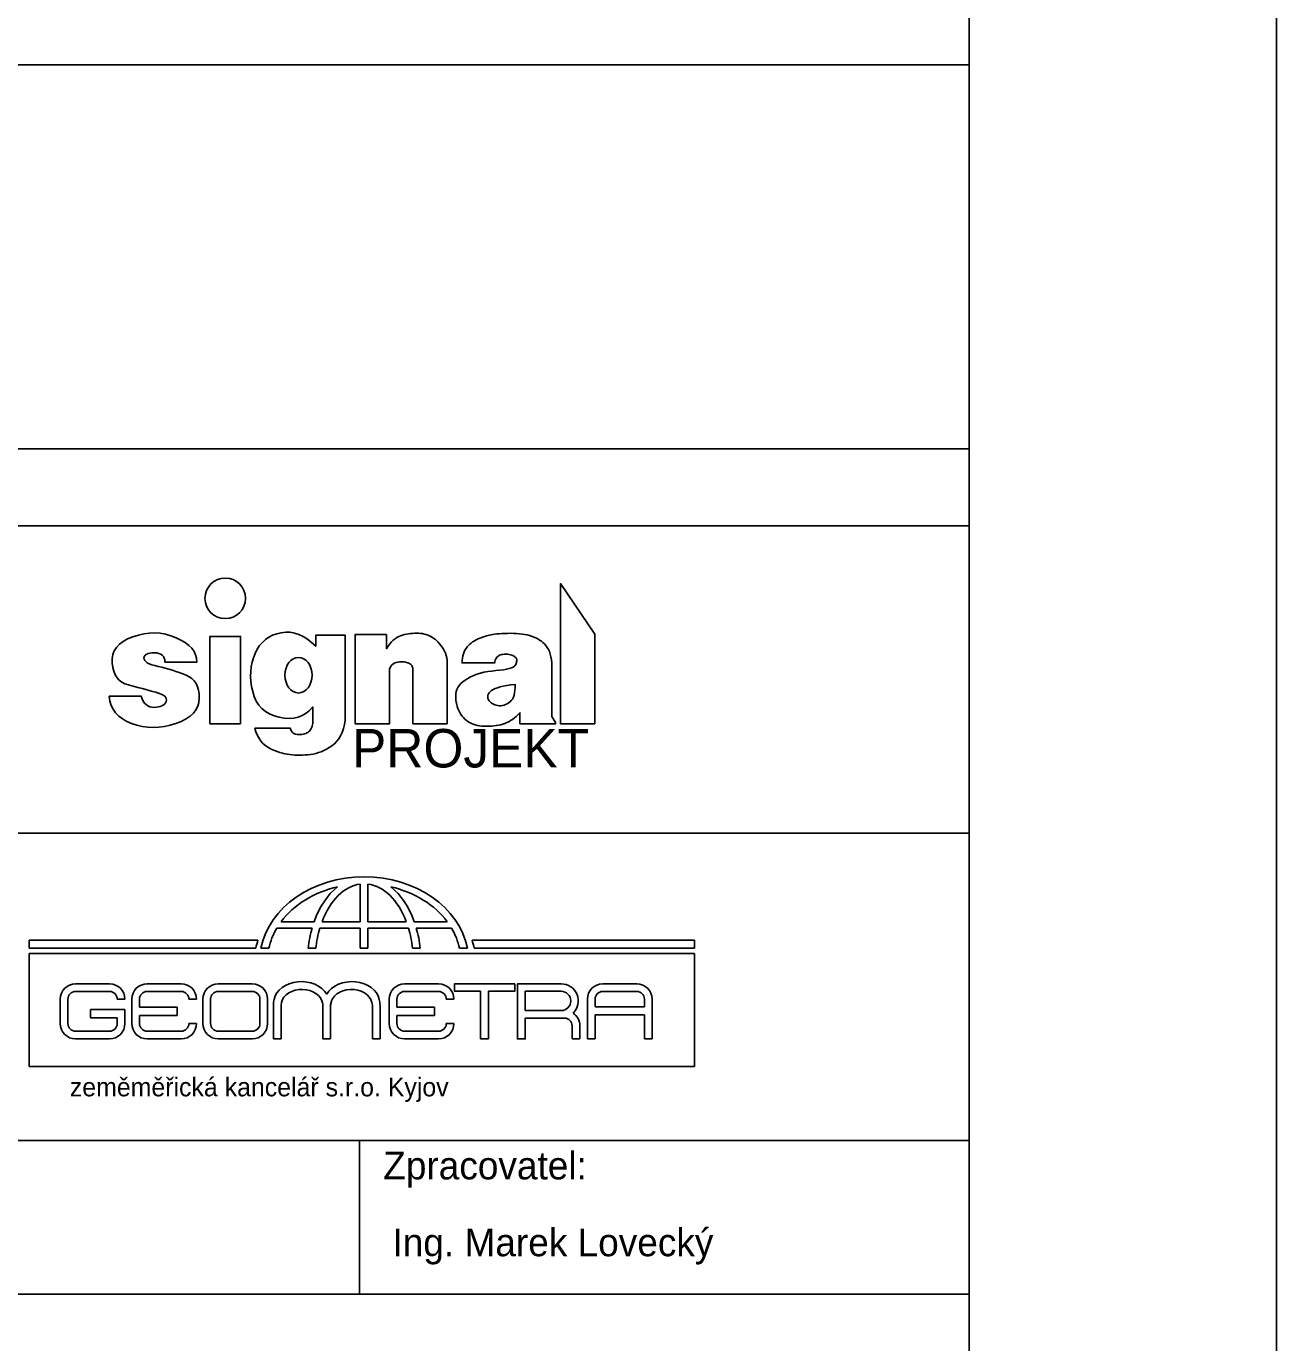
# Model space of a CAD drawing. Extents: x 1391 to 5528, y -6194 to 565.
# Drawn here: x 4054.2 to 4135.6, y -3699.7 to -3614 of the extents above; entities that cross this region are included whole.
import ezdxf

# ---------------------------------------------------------------- set-up
doc = ezdxf.new("R2010")
doc.units = 0
for name, color, linetype in [('Default', 7, 'Continuous'), ('Vrstva 1', 7, 'Continuous'), ('Vrstva 11', 7, 'Continuous'), ('Vrstva 17', 7, 'Continuous'), ('Vrstva 5', 7, 'Continuous'), ('Vrstva 6', 7, 'Continuous')]:
    doc.layers.add(name, color=color, linetype=linetype)

msp = doc.modelspace()

# ---------------------------------------------------------------- linework, layer by layer
at = {"layer": 'Default'}
msp.add_lwpolyline([(3925.563, -3798.543), (4135.563, -3798.543), (4135.563, -3501.543), (3925.563, -3501.543)], close=True, dxfattribs=at)
at = {"layer": 'Vrstva 1'}
msp.add_lwpolyline([(3945.563, -3521.543), (4115.563, -3521.543), (4115.563, -3781.543), (3945.563, -3781.543)], close=True, dxfattribs=at)
at = {"layer": 'Vrstva 11'}
for points in [[(4091.228, -3659.422), (4091.228, -3653.582), (4088.988, -3650.302), (4088.988, -3659.422), (4091.228, -3659.422)], [(4062.499, -3659.657), (4062.861, -3659.641), (4063.228, -3659.593), (4063.599, -3659.514), (4063.975, -3659.403), (4064.329, -3659.267), (4064.637, -3659.111), (4064.898, -3658.935), (4065.112, -3658.739), (4065.28, -3658.523), (4065.4, -3658.287), (4065.474, -3658.031), (4065.5, -3657.755), (4065.49, -3657.482), (4065.451, -3657.233), (4065.385, -3657.009), (4065.291, -3656.809), (4065.17, -3656.635), (4065.021, -3656.485), (4064.844, -3656.359), (4064.639, -3656.259), (4064.42, -3656.172), (4064.198, -3656.091), (4063.973, -3656.013), (4063.747, -3655.94), (4063.518, -3655.872), (4063.287, -3655.808), (4063.054, -3655.748), (4062.818, -3655.693), (4062.596, -3655.638), (4062.405, -3655.579), (4062.244, -3655.515), (4062.114, -3655.448), (4062.014, -3655.377), (4061.945, -3655.302), (4061.906, -3655.223), (4061.897, -3655.14), (4061.914, -3655.06), (4061.95, -3654.991), (4062.006, -3654.933), (4062.082, -3654.886), (4062.178, -3654.85), (4062.294, -3654.825), (4062.429, -3654.81), (4062.585, -3654.806), (4062.74, -3654.817), (4062.875, -3654.846), (4062.99, -3654.893), (4063.085, -3654.959), (4063.16, -3655.043), (4063.214, -3655.145), (4063.249, -3655.266), (4063.263, -3655.404), (4065.342, -3655.404), (4065.323, -3655.163), (4065.261, -3654.933), (4065.156, -3654.716), (4065.008, -3654.512), (4064.817, -3654.32), (4064.583, -3654.141), (4064.307, -3653.975), (4063.987, -3653.822), (4063.645, -3653.692), (4063.3, -3653.598), (4062.952, -3653.538), (4062.602, -3653.513), (4062.249, -3653.523), (4061.894, -3653.568), (4061.535, -3653.648), (4061.174, -3653.762), (4060.836, -3653.904), (4060.547, -3654.067), (4060.306, -3654.251), (4060.114, -3654.454), (4059.971, -3654.679), (4059.876, -3654.924), (4059.83, -3655.189), (4059.832, -3655.475), (4059.872, -3655.757), (4059.938, -3656.008), (4060.03, -3656.231), (4060.148, -3656.424), (4060.293, -3656.587), (4060.464, -3656.721), (4060.661, -3656.825), (4060.885, -3656.9), (4061.12, -3656.96), (4061.351, -3657.019), (4061.578, -3657.079), (4061.802, -3657.138), (4062.023, -3657.196), (4062.239, -3657.255), (4062.452, -3657.313), (4062.662, -3657.371), (4062.854, -3657.43), (4063.016, -3657.495), (4063.146, -3657.564), (4063.246, -3657.637), (4063.314, -3657.715), (4063.352, -3657.797), (4063.359, -3657.884), (4063.335, -3657.976), (4063.289, -3658.064), (4063.228, -3658.14), (4063.152, -3658.205), (4063.062, -3658.258), (4062.958, -3658.299), (4062.84, -3658.329), (4062.707, -3658.348), (4062.559, -3658.354), (4062.411, -3658.344), (4062.275, -3658.311), (4062.152, -3658.255), (4062.04, -3658.176), (4061.942, -3658.075), (4061.855, -3657.951), (4061.781, -3657.805), (4061.72, -3657.637), (4059.639, -3657.637), (4059.683, -3657.943), (4059.767, -3658.225), (4059.89, -3658.483), (4060.052, -3658.717), (4060.254, -3658.926), (4060.496, -3659.112), (4060.778, -3659.273), (4061.099, -3659.409), (4061.442, -3659.518), (4061.79, -3659.596), (4062.142, -3659.642), (4062.499, -3659.657)], [(4068.188, -3659.422), (4068.188, -3653.742), (4066.188, -3653.742), (4066.188, -3659.422), (4068.188, -3659.422)], [(4072.047, -3661.464), (4072.216, -3661.461), (4072.386, -3661.452), (4072.558, -3661.439), (4072.731, -3661.42), (4072.905, -3661.393), (4073.079, -3661.354), (4073.253, -3661.303), (4073.426, -3661.24), (4073.6, -3661.164), (4073.772, -3661.077), (4073.945, -3660.977), (4074.117, -3660.865), (4074.282, -3660.735), (4074.43, -3660.583), (4074.563, -3660.407), (4074.679, -3660.208), (4074.78, -3659.986), (4074.865, -3659.741), (4074.934, -3659.473), (4074.988, -3659.182), (4074.988, -3653.662), (4073.068, -3653.662), (4073.068, -3654.382), (4072.802, -3654.128), (4072.531, -3653.914), (4072.257, -3653.742), (4071.978, -3653.611), (4071.695, -3653.521), (4071.407, -3653.473), (4071.116, -3653.465), (4070.82, -3653.498), (4070.533, -3653.567), (4070.267, -3653.664), (4070.024, -3653.789), (4069.802, -3653.943), (4069.602, -3654.125), (4069.423, -3654.336), (4069.267, -3654.575), (4069.132, -3654.843), (4069.022, -3655.129), (4068.937, -3655.422), (4068.878, -3655.722), (4068.845, -3656.03), (4068.838, -3656.344), (4068.857, -3656.666), (4068.901, -3656.995), (4068.972, -3657.331), (4069.072, -3657.654), (4069.205, -3657.945), (4069.37, -3658.203), (4069.568, -3658.428), (4069.799, -3658.621), (4070.062, -3658.781), (4070.358, -3658.909), (4070.687, -3659.003), (4071.023, -3659.061), (4071.342, -3659.079), (4071.643, -3659.055), (4071.926, -3658.991), (4072.191, -3658.886), (4072.438, -3658.741), (4072.668, -3658.555), (4072.88, -3658.328), (4072.88, -3659.405), (4072.861, -3659.492), (4072.838, -3659.574), (4072.81, -3659.65), (4072.778, -3659.72), (4072.742, -3659.784), (4072.701, -3659.843), (4072.655, -3659.896), (4072.605, -3659.943), (4072.55, -3659.985), (4072.487, -3660.021), (4072.417, -3660.052), (4072.34, -3660.078), (4072.256, -3660.098), (4072.165, -3660.113), (4072.067, -3660.122), (4071.962, -3660.126), (4071.858, -3660.121), (4071.765, -3660.102), (4071.682, -3660.07), (4071.609, -3660.025), (4071.546, -3659.967), (4071.493, -3659.895), (4071.451, -3659.811), (4071.418, -3659.712), (4069.111, -3659.712), (4069.18, -3659.94), (4069.264, -3660.149), (4069.361, -3660.339), (4069.472, -3660.51), (4069.596, -3660.663), (4069.735, -3660.797), (4069.887, -3660.912), (4070.053, -3661.009), (4070.225, -3661.091), (4070.396, -3661.166), (4070.565, -3661.231), (4070.733, -3661.288), (4070.899, -3661.337), (4071.064, -3661.376), (4071.227, -3661.408), (4071.389, -3661.43), (4071.551, -3661.446), (4071.715, -3661.457), (4071.88, -3661.463), (4072.047, -3661.464)], [(4081.628, -3659.422), (4081.628, -3655.622), (4081.624, -3655.452), (4081.61, -3655.289), (4081.586, -3655.132), (4081.55, -3654.982), (4081.504, -3654.839), (4081.447, -3654.702), (4081.379, -3654.572), (4081.301, -3654.448), (4081.216, -3654.332), (4081.129, -3654.223), (4081.04, -3654.124), (4080.949, -3654.032), (4080.856, -3653.948), (4080.761, -3653.873), (4080.664, -3653.806), (4080.565, -3653.747), (4080.462, -3653.696), (4080.356, -3653.652), (4080.245, -3653.614), (4080.13, -3653.584), (4080.011, -3653.56), (4079.887, -3653.544), (4079.759, -3653.534), (4079.627, -3653.531), (4079.493, -3653.535), (4079.361, -3653.543), (4079.229, -3653.556), (4079.099, -3653.574), (4078.97, -3653.597), (4078.842, -3653.624), (4078.716, -3653.657), (4078.59, -3653.695), (4078.467, -3653.743), (4078.345, -3653.808), (4078.226, -3653.889), (4078.11, -3653.987), (4077.996, -3654.101), (4077.884, -3654.232), (4077.775, -3654.379), (4077.668, -3654.542), (4077.668, -3653.622), (4075.628, -3653.622), (4075.628, -3659.422), (4077.868, -3659.422), (4077.868, -3655.862), (4077.902, -3655.771), (4077.946, -3655.69), (4078.001, -3655.619), (4078.065, -3655.558), (4078.139, -3655.507), (4078.223, -3655.466), (4078.317, -3655.435), (4078.421, -3655.414), (4078.527, -3655.401), (4078.628, -3655.394), (4078.723, -3655.393), (4078.814, -3655.399), (4078.899, -3655.41), (4078.978, -3655.428), (4079.053, -3655.451), (4079.122, -3655.481), (4079.184, -3655.516), (4079.238, -3655.554), (4079.284, -3655.596), (4079.321, -3655.642), (4079.35, -3655.691), (4079.371, -3655.745), (4079.383, -3655.801), (4079.388, -3655.862), (4079.388, -3659.422), (4081.628, -3659.422)], [(4084.19, -3659.586), (4084.352, -3659.583), (4084.51, -3659.575), (4084.663, -3659.56), (4084.812, -3659.54), (4084.956, -3659.514), (4085.097, -3659.483), (4085.233, -3659.446), (4085.364, -3659.402), (4085.493, -3659.351), (4085.62, -3659.29), (4085.746, -3659.218), (4085.869, -3659.135), (4085.991, -3659.043), (4086.112, -3658.94), (4086.23, -3658.826), (4086.348, -3658.702), (4086.348, -3659.422), (4088.668, -3659.422), (4088.668, -3659.342), (4088.428, -3658.942), (4088.428, -3655.462), (4088.401, -3655.257), (4088.365, -3655.067), (4088.32, -3654.892), (4088.265, -3654.73), (4088.201, -3654.584), (4088.127, -3654.451), (4088.043, -3654.334), (4087.95, -3654.23), (4087.849, -3654.137), (4087.742, -3654.052), (4087.628, -3653.973), (4087.508, -3653.901), (4087.382, -3653.836), (4087.25, -3653.778), (4087.111, -3653.727), (4086.966, -3653.683), (4086.814, -3653.645), (4086.655, -3653.612), (4086.489, -3653.586), (4086.315, -3653.565), (4086.135, -3653.55), (4085.947, -3653.541), (4085.751, -3653.537), (4085.549, -3653.539), (4085.35, -3653.545), (4085.166, -3653.554), (4084.997, -3653.564), (4084.843, -3653.577), (4084.703, -3653.592), (4084.578, -3653.609), (4084.467, -3653.629), (4084.372, -3653.65), (4084.283, -3653.674), (4084.194, -3653.7), (4084.104, -3653.727), (4084.013, -3653.757), (4083.921, -3653.788), (4083.829, -3653.822), (4083.737, -3653.857), (4083.643, -3653.894), (4083.55, -3653.936), (4083.458, -3653.985), (4083.366, -3654.04), (4083.276, -3654.102), (4083.187, -3654.171), (4083.099, -3654.247), (4083.012, -3654.33), (4082.926, -3654.419), (4082.845, -3654.517), (4082.776, -3654.624), (4082.718, -3654.74), (4082.67, -3654.866), (4082.633, -3655.001), (4082.607, -3655.145), (4082.592, -3655.299), (4082.588, -3655.462), (4084.708, -3655.462), (4084.723, -3655.366), (4084.747, -3655.278), (4084.78, -3655.2), (4084.821, -3655.132), (4084.872, -3655.072), (4084.93, -3655.021), (4084.998, -3654.98), (4085.073, -3654.948), (4085.154, -3654.923), (4085.235, -3654.906), (4085.317, -3654.894), (4085.399, -3654.889), (4085.481, -3654.891), (4085.565, -3654.899), (4085.648, -3654.914), (4085.732, -3654.935), (4085.813, -3654.961), (4085.884, -3654.989), (4085.947, -3655.019), (4086, -3655.051), (4086.045, -3655.085), (4086.082, -3655.121), (4086.109, -3655.16), (4086.128, -3655.2), (4086.14, -3655.243), (4086.145, -3655.289), (4086.144, -3655.338), (4086.136, -3655.389), (4086.122, -3655.443), (4086.103, -3655.5), (4086.076, -3655.56), (4086.044, -3655.622), (4085.993, -3655.684), (4085.912, -3655.74), (4085.801, -3655.79), (4085.659, -3655.836), (4085.487, -3655.876), (4085.285, -3655.91), (4085.052, -3655.94), (4084.789, -3655.964), (4084.517, -3655.991), (4084.258, -3656.028), (4084.01, -3656.076), (4083.775, -3656.134), (4083.553, -3656.203), (4083.342, -3656.283), (4083.144, -3656.373), (4082.958, -3656.474), (4082.789, -3656.582), (4082.641, -3656.695), (4082.513, -3656.812), (4082.407, -3656.933), (4082.321, -3657.06), (4082.256, -3657.19), (4082.212, -3657.325), (4082.189, -3657.465), (4082.181, -3657.607), (4082.182, -3657.747), (4082.192, -3657.886), (4082.211, -3658.024), (4082.239, -3658.16), (4082.276, -3658.296), (4082.322, -3658.43), (4082.377, -3658.563), (4082.44, -3658.691), (4082.51, -3658.811), (4082.587, -3658.921), (4082.671, -3659.023), (4082.761, -3659.115), (4082.859, -3659.199), (4082.964, -3659.274), (4083.075, -3659.34), (4083.193, -3659.398), (4083.317, -3659.448), (4083.447, -3659.49), (4083.584, -3659.525), (4083.726, -3659.552), (4083.875, -3659.571), (4084.03, -3659.582), (4084.19, -3659.586)], [(4084.906, -3658.242), (4084.803, -3658.221), (4084.708, -3658.193), (4084.622, -3658.157), (4084.543, -3658.113), (4084.472, -3658.062), (4084.409, -3658.003), (4084.354, -3657.936), (4084.307, -3657.862), (4084.273, -3657.784), (4084.255, -3657.707), (4084.254, -3657.631), (4084.27, -3657.556), (4084.302, -3657.482), (4084.351, -3657.409), (4084.417, -3657.336), (4084.5, -3657.265), (4084.603, -3657.196), (4084.732, -3657.133), (4084.886, -3657.076), (4085.065, -3657.023), (4085.269, -3656.976), (4085.498, -3656.934), (4085.753, -3656.898), (4086.032, -3656.867), (4086.037, -3657.065), (4086.028, -3657.247), (4086.006, -3657.413), (4085.972, -3657.563), (4085.924, -3657.696), (4085.864, -3657.814), (4085.79, -3657.915), (4085.704, -3658), (4085.611, -3658.071), (4085.515, -3658.131), (4085.418, -3658.179), (4085.319, -3658.215), (4085.219, -3658.239), (4085.116, -3658.252), (4085.012, -3658.253), (4084.906, -3658.242)]]:
    msp.add_lwpolyline(points, dxfattribs=at)
msp.add_circle((4067.188, -3651.262), 1.32, dxfattribs=at)
msp.add_ellipse((4071.948, -3656.262), major_axis=(0, 1.16), ratio=0.758621, dxfattribs=at)
at = {"layer": 'Vrstva 17'}
for p, q in [((4075.958, -3669.856), (4075.958, -3672.301)), ((4076.465, -3672.301), (4076.465, -3669.853)), ((4072.965, -3672.301), (4070.82, -3672.301)), ((4075.958, -3672.301), (4073.482, -3672.301)), ((4078.96, -3672.301), (4076.465, -3672.301)), ((4081.622, -3672.301), (4079.477, -3672.301)), ((4069.314, -3673.502), (4054.433, -3673.502)), ((4054.433, -3673.502), (4054.433, -3674.033)), ((4070.545, -3672.713), (4072.832, -3672.713)), ((4073.342, -3672.713), (4075.958, -3672.713)), ((4075.958, -3672.713), (4075.958, -3674.033)), ((4076.465, -3674.033), (4076.465, -3672.713)), ((4076.465, -3672.713), (4079.099, -3672.713)), ((4079.609, -3672.713), (4081.897, -3672.713)), ((4097.712, -3673.502), (4083.233, -3673.502)), ((4097.712, -3674.033), (4097.712, -3673.502)), ((4097.71, -3674.378), (4054.427, -3674.378)), ((4054.427, -3674.378), (4054.427, -3681.716)), ((4054.433, -3674.033), (4069.176, -3674.033)), ((4069.502, -3674.033), (4070.019, -3674.033)), ((4072.575, -3674.033), (4073.075, -3674.033)), ((4075.958, -3674.033), (4076.465, -3674.033)), ((4079.366, -3674.033), (4079.866, -3674.033)), ((4082.423, -3674.033), (4082.94, -3674.033)), ((4083.371, -3674.033), (4097.712, -3674.033)), ((4097.71, -3681.716), (4097.71, -3674.378)), ((4057.452, -3676.344), (4059.663, -3676.344)), ((4059.663, -3676.842), (4057.452, -3676.842)), ((4062.108, -3676.344), (4064.319, -3676.344)), ((4064.319, -3676.842), (4062.108, -3676.842)), ((4066.732, -3676.344), (4068.943, -3676.344)), ((4068.943, -3676.842), (4066.732, -3676.842)), ((4078.851, -3676.344), (4081.061, -3676.344)), ((4081.061, -3676.842), (4078.851, -3676.842)), ((4083.794, -3679.925), (4083.794, -3676.83)), ((4084.297, -3676.83), (4084.297, -3679.925)), ((4086.188, -3676.344), (4089.032, -3676.344)), ((4089.032, -3676.832), (4086.692, -3676.832)), ((4086.692, -3676.832), (4086.692, -3678.082)), ((4091.736, -3676.344), (4093.947, -3676.344)), ((4093.947, -3676.842), (4091.736, -3676.842)), ((4056.454, -3678.928), (4056.454, -3677.341)), ((4056.953, -3677.341), (4056.953, -3678.928)), ((4060.66, -3677.341), (4060.162, -3677.341)), ((4061.11, -3678.928), (4061.11, -3677.341)), ((4061.609, -3677.341), (4061.609, -3677.852)), ((4065.317, -3677.341), (4064.818, -3677.341)), ((4065.734, -3678.928), (4065.734, -3677.341)), ((4066.233, -3677.341), (4066.233, -3678.928)), ((4069.442, -3678.928), (4069.442, -3677.341)), ((4069.941, -3677.341), (4069.941, -3678.928)), ((4070.313, -3679.925), (4070.313, -3677.741)), ((4070.814, -3677.741), (4070.814, -3679.925)), ((4073.533, -3679.925), (4073.533, -3677.741)), ((4074.033, -3677.741), (4074.033, -3679.925)), ((4076.752, -3679.925), (4076.752, -3677.741)), ((4077.253, -3677.741), (4077.253, -3679.925)), ((4077.853, -3678.928), (4077.853, -3677.341)), ((4078.352, -3677.341), (4078.352, -3677.852)), ((4082.059, -3677.341), (4081.56, -3677.341)), ((4090.738, -3679.925), (4090.738, -3677.341)), ((4091.237, -3677.341), (4091.237, -3677.85)), ((4094.446, -3677.85), (4094.446, -3677.341)), ((4094.945, -3677.341), (4094.945, -3679.925)), ((4058.427, -3678.549), (4058.427, -3678.005)), ((4058.427, -3678.005), (4060.66, -3678.005)), ((4060.162, -3678.549), (4058.427, -3678.549)), ((4060.162, -3678.928), (4060.162, -3678.549)), ((4060.66, -3678.005), (4060.66, -3678.928)), ((4061.609, -3677.852), (4064.052, -3677.852)), ((4064.052, -3678.397), (4061.609, -3678.397)), ((4061.609, -3678.397), (4061.609, -3678.928)), ((4064.052, -3677.852), (4064.052, -3678.397)), ((4078.352, -3677.852), (4080.795, -3677.852)), ((4080.795, -3678.397), (4078.352, -3678.397)), ((4078.352, -3678.397), (4078.352, -3678.928)), ((4080.795, -3677.852), (4080.795, -3678.397)), ((4086.692, -3678.082), (4089.032, -3678.082)), ((4089.032, -3678.571), (4086.692, -3678.571)), ((4089.247, -3678.575), (4089.032, -3678.571)), ((4091.237, -3677.85), (4094.446, -3677.85)), ((4094.446, -3678.354), (4091.237, -3678.354)), ((4091.237, -3678.354), (4091.237, -3679.925)), ((4094.446, -3679.925), (4094.446, -3678.354)), ((4057.452, -3679.427), (4059.663, -3679.427)), ((4062.108, -3679.427), (4064.319, -3679.427)), ((4064.818, -3678.928), (4065.317, -3678.928)), ((4066.732, -3679.427), (4068.943, -3679.427)), ((4078.851, -3679.427), (4081.061, -3679.427)), ((4081.56, -3678.928), (4082.059, -3678.928)), ((4089.746, -3679.925), (4089.746, -3679.074)), ((4090.244, -3679.074), (4090.244, -3679.925)), ((4059.663, -3679.925), (4057.452, -3679.925)), ((4064.319, -3679.925), (4062.108, -3679.925)), ((4068.943, -3679.925), (4066.732, -3679.925)), ((4070.814, -3679.925), (4070.313, -3679.925)), ((4074.033, -3679.925), (4073.533, -3679.925)), ((4077.253, -3679.925), (4076.752, -3679.925)), ((4081.061, -3679.925), (4078.851, -3679.925)), ((4084.297, -3679.925), (4083.794, -3679.925)), ((4090.244, -3679.925), (4089.746, -3679.925)), ((4091.237, -3679.925), (4090.738, -3679.925)), ((4094.945, -3679.925), (4094.446, -3679.925)), ((4054.427, -3681.716), (4097.71, -3681.716))]:
    msp.add_line(p, q, dxfattribs=at)
for points in [[(4083.794, -3676.83), (4082.096, -3676.83), (4082.096, -3676.344), (4086.009, -3676.344)], [(4086.009, -3676.344), (4086.009, -3676.83), (4084.297, -3676.83)], [(4086.692, -3678.571), (4086.692, -3679.925), (4086.188, -3679.925), (4086.188, -3676.344)]]:
    msp.add_lwpolyline(points, dxfattribs=at)
for centre, radius, start, end in [((4057.452, -3677.341), 0.998, 90, 180), ((4057.452, -3677.341), 0.499, 90, 180), ((4059.663, -3677.341), 0.998, 360, 90), ((4059.663, -3677.341), 0.499, 0, 90), ((4062.108, -3677.341), 0.998, 90, 180), ((4062.108, -3677.341), 0.499, 90, 180), ((4064.319, -3677.341), 0.998, 360, 90), ((4064.319, -3677.341), 0.499, 0, 90), ((4066.732, -3677.341), 0.998, 90, 180), ((4066.732, -3677.341), 0.499, 90, 180), ((4068.943, -3677.341), 0.998, 360, 90), ((4068.943, -3677.341), 0.499, 0, 90), ((4078.851, -3677.341), 0.998, 90, 180), ((4078.851, -3677.341), 0.499, 90, 180), ((4081.061, -3677.341), 0.998, 360, 90), ((4081.061, -3677.341), 0.499, 0, 90), ((4089.032, -3677.457), 1.114, 314.45734, 90), ((4089.032, -3677.457), 0.625, 270, 90), ((4091.736, -3677.341), 0.998, 90, 180), ((4091.736, -3677.341), 0.499, 90, 180), ((4093.947, -3677.341), 0.998, 360, 90), ((4093.947, -3677.341), 0.499, 0, 90), ((4072.25, -3677.791), 1.938, 166.96576, 178.52091), ((4072.579, -3677.805), 0.957, 3.86486, 22.41569), ((4075.266, -3677.862), 1.238, 162.61388, 174.3506), ((4075.315, -3677.791), 1.938, 1.47909, 13.03424), ((4089.247, -3679.074), 0.499, 0, 90), ((4089.247, -3679.074), 0.998, 360, 55.44734), ((4057.452, -3678.928), 0.998, 180, 270), ((4057.452, -3678.928), 0.499, 180, 270), ((4059.663, -3678.928), 0.998, 270, 0), ((4059.663, -3678.928), 0.499, 270, 0), ((4062.108, -3678.928), 0.998, 180, 270), ((4062.108, -3678.928), 0.499, 180, 270), ((4064.319, -3678.928), 0.998, 270, 0), ((4064.319, -3678.928), 0.499, 270, 0), ((4066.732, -3678.928), 0.998, 180, 270), ((4066.732, -3678.928), 0.499, 180, 270), ((4068.943, -3678.928), 0.998, 270, 0), ((4068.943, -3678.928), 0.499, 270, 0), ((4078.851, -3678.928), 0.998, 180, 270), ((4078.851, -3678.928), 0.499, 180, 270), ((4081.061, -3678.928), 0.998, 270, 0), ((4081.061, -3678.928), 0.499, 270, 0)]:
    msp.add_arc(centre, radius, start, end, dxfattribs=at)
for centre, major_axis, ratio, start_param, end_param in [((4076.221, -3674.906), (-6.804, 0), 0.811768, 3.300239, 6.124539), ((4076.221, -3674.906), (-6.296, 0), 0.804826, 4.992897, 5.743383), ((4076.221, -3674.906), (0, 5.524), 0.668443, 0.491666, 1.079789), ((4076.221, -3674.906), (0, 5.067), 0.630136, 0.08224, 1.030995), ((4076.221, -3674.906), (0, 5.067), 0.630136, 5.252191, 6.206521), ((4076.221, -3674.906), (0, 5.524), 0.668443, 5.203397, 5.79152), ((4076.221, -3674.906), (-6.296, 0), 0.804826, 3.681394, 4.431881), ((4075.895, -3674.906), (-6.804, 0), 0.811768, 6.026233, 6.124539), ((4076.221, -3674.906), (-6.296, 0), 0.804826, 5.835664, 6.110118), ((4076.221, -3674.906), (0, 5.524), 0.668443, 1.16256, 1.41215), ((4076.221, -3674.906), (0, 5.067), 0.630136, 1.123275, 1.397729), ((4076.221, -3674.906), (0, 5.067), 0.630136, 4.885456, 5.159911), ((4076.221, -3674.906), (0, 5.524), 0.668443, 4.871035, 5.120625), ((4076.221, -3674.906), (-6.296, 0), 0.804826, 3.31466, 3.589114), ((4076.653, -3674.906), (-6.804, 0), 0.811768, 3.300239, 3.398545), ((4072.142, -3677.585), (1.805, 0), 0.766187, 0.429647, 2.97338), ((4072.167, -3677.741), (1.354, 0), 0.766187, 0.29376, 3.141593), ((4075.424, -3677.585), (-1.805, 0), 0.766187, 3.309805, 5.853538), ((4075.398, -3677.741), (-1.354, 0), 0.766187, 3.141593, 6.041607)]:
    msp.add_ellipse(centre, major_axis=major_axis, ratio=ratio, start_param=start_param, end_param=end_param, dxfattribs=at)
at = {"layer": 'Vrstva 5'}
msp.add_lwpolyline([(3945.563, -3616.543), (4115.563, -3616.543), (4115.563, -3641.543), (3945.563, -3641.543)], close=True, dxfattribs=at)
at = {"layer": 'Vrstva 6'}
for p, q in [((3945.563, -3666.543), (4115.563, -3666.543)), ((3945.563, -3686.543), (4115.563, -3686.543)), ((4075.913, -3696.543), (4075.913, -3686.543))]:
    msp.add_line(p, q, dxfattribs=at)
msp.add_lwpolyline([(3945.563, -3646.543), (4115.563, -3646.543), (4115.563, -3696.543), (3945.563, -3696.543)], close=True, dxfattribs=at)

# ---------------------------------------------------------------- texts
at = {"layer": 'Vrstva 11'}
msp.add_text('PROJEKT', height=2.5, dxfattribs=at).set_placement((4075.428, -3662.265))
at = {"layer": 'Vrstva 17'}
msp.add_text('zeměměřická kancelář s.r.o. Kyjov', height=1.20984, dxfattribs=at).set_placement((4057.079, -3683.665))
at = {"layer": 'Vrstva 6'}
for s, p in [('Zpracovatel:', (4077.459, -3689.069)), ('Ing. Marek Lovecký', (4078.06, -3694.069))]:
    msp.add_text(s, height=1.8, dxfattribs=at).set_placement(p)

doc.saveas('drawing.dxf')
